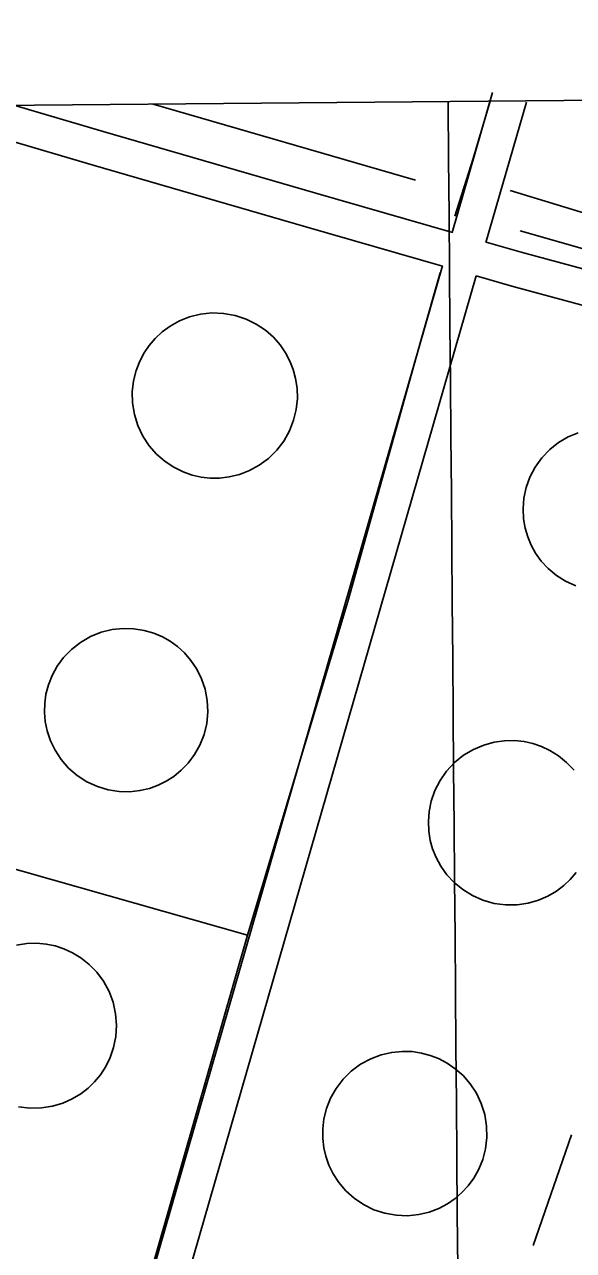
# Model space of a CAD drawing. Extents: x 3568792 to 3606828, y 529143 to 554785.
# Drawn here: x 3575849 to 3576318, y 551777 to 552824 of the extents above; entities that cross this region are included whole.
import ezdxf

# ---------------------------------------------------------------- set-up
doc = ezdxf.new("R2010")
doc.units = 0
for name, color, linetype in [('V-DOMW-TANK', 7, 'Continuous'), ('V-GRID-FRAM', 7, 'Continuous'), ('V-GRID-MAJR', 7, 'Continuous'), ('V-ROAD-CNTR', 7, 'Continuous'), ('V-SITE-OTLN', 7, 'Continuous'), ('V-UTIL-LINE', 7, 'Continuous')]:
    doc.layers.add(name, color=color, linetype=linetype)

msp = doc.modelspace()

# ---------------------------------------------------------------- linework, layer by layer
at = {"layer": 'V-DOMW-TANK'}
for points in [[(3575955.224, 552550.1630000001), (3575960.231, 552556.019), (3575966.1950000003, 552561.579), (3575973.125, 552566.652), (3575980.98, 552571.014), (3575989.659, 552574.453), (3575998.998, 552576.765), (3576008.767, 552577.791), (3576018.7, 552577.441), (3576028.4990000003, 552575.6900000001), (3576037.879, 552572.607), (3576046.585, 552568.337), (3576054.419, 552563.072), (3576061.245, 552557.041), (3576067.004, 552550.487), (3576071.6920000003, 552543.636), (3576075.355, 552536.688), (3576078.147, 552529.616), (3576080.244, 552521.8910000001), (3576081.4930000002, 552513.537), (3576081.721, 552504.681), (3576080.7770000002, 552495.506), (3576078.5500000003, 552486.235), (3576074.995, 552477.142), (3576070.137, 552468.502), (3576064.0870000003, 552460.59), (3576057.02, 552453.645), (3576049.166, 552447.835), (3576040.802, 552443.264), (3576032.19, 552439.952), (3576023.5840000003, 552437.857), (3576015.1950000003, 552436.88), (3576007.19, 552436.887), (3575999.6350000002, 552437.732), (3575991.969, 552439.453), (3575984.129, 552442.187), (3575976.3000000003, 552446.031), (3575968.694, 552451.044), (3575961.5640000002, 552457.227), (3575955.164, 552464.514), (3575949.739, 552472.763), (3575945.488, 552481.764), (3575942.555, 552491.261), (3575940.99, 552500.958), (3575940.781, 552510.576), (3575941.832, 552519.851), (3575943.989, 552528.575), (3575947.073, 552536.589), (3575950.882, 552543.7980000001)], [(3575973.15, 552297.5160000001), (3575979.329, 552293.053), (3575985.2970000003, 552287.628), (3575990.859, 552281.212), (3575995.801, 552273.825), (3575999.897, 552265.551), (3576002.936, 552256.534), (3576004.745, 552246.988), (3576005.205, 552237.1680000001), (3576004.2800000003, 552227.366), (3576002.006, 552217.8690000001), (3575998.506, 552208.9400000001), (3575993.954, 552200.789), (3575988.565, 552193.5700000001), (3575982.575, 552187.36), (3575976.2060000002, 552182.183), (3575969.6520000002, 552178.003), (3575962.91, 552174.677), (3575955.466, 552171.98), (3575947.333, 552170.067), (3575938.625, 552169.123), (3575929.501, 552169.305), (3575920.183, 552170.745), (3575910.926, 552173.508), (3575902.017, 552177.591), (3575893.727, 552182.912), (3575886.305, 552189.314), (3575879.9390000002, 552196.58), (3575874.752, 552204.455), (3575870.787, 552212.671), (3575868.02, 552220.984), (3575866.373, 552229.172), (3575865.7260000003, 552237.0650000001), (3575865.943, 552244.581), (3575867.017, 552252.278), (3575869.073, 552260.226), (3575872.225, 552268.258), (3575876.546, 552276.164), (3575882.059, 552283.694), (3575888.721, 552290.594), (3575896.409, 552296.615), (3575904.937, 552301.536), (3575914.057, 552305.204), (3575923.49, 552307.535), (3575932.954, 552308.524), (3575942.182, 552308.246), (3575950.9560000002, 552306.828), (3575959.107, 552304.442), (3575966.523, 552301.274)], [(3576195.2090000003, 551944.019), (3576202.356, 551941.25), (3576209.5470000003, 551937.488), (3576216.594, 551932.657), (3576223.2800000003, 551926.724), (3576229.373, 551919.713), (3576234.6240000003, 551911.712), (3576238.812, 551902.881), (3576241.7600000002, 551893.442), (3576243.353, 551883.662), (3576243.558, 551873.844), (3576242.421, 551864.264), (3576240.0640000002, 551855.1730000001), (3576236.656, 551846.778), (3576232.406, 551839.206), (3576227.524, 551832.546), (3576222.211, 551826.812), (3576216.495, 551821.86), (3576209.936, 551817.34), (3576202.508, 551813.41), (3576194.271, 551810.274), (3576185.345, 551808.132), (3576175.91, 551807.161), (3576166.201, 551807.495), (3576156.489, 551809.203), (3576147.066, 551812.275), (3576138.213, 551816.617), (3576130.166, 551822.069), (3576123.117, 551828.411), (3576117.167, 551835.399), (3576112.361, 551842.786), (3576108.674, 551850.337), (3576106.037, 551857.853), (3576104.335, 551865.224), (3576103.421, 551872.986), (3576103.401, 551881.25), (3576104.4250000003, 551889.866), (3576106.62, 551898.66), (3576110.071, 551907.393), (3576114.798, 551915.804), (3576120.7490000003, 551923.6190000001), (3576127.7970000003, 551930.58), (3576135.739, 551936.47), (3576144.328, 551941.137), (3576153.286, 551944.508), (3576162.338, 551946.587), (3576171.237, 551947.437), (3576179.7770000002, 551947.187), (3576187.8030000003, 551945.993)]]:
    msp.add_lwpolyline(points, close=True, dxfattribs=at)
for points in [[(3576319.596, 552344.81), (3576310.841, 552348.786), (3576302.9050000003, 552353.797), (3576295.935, 552359.626), (3576290.015, 552366.03), (3576285.161, 552372.78), (3576281.335, 552379.674), (3576278.447, 552386.579), (3576276.262, 552393.9990000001), (3576274.865, 552402.054), (3576274.427, 552410.633), (3576275.105, 552419.577), (3576277.0160000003, 552428.67), (3576280.223, 552437.6630000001), (3576284.727, 552446.279), (3576290.443, 552454.241), (3576297.2090000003, 552461.311), (3576304.809, 552467.295), (3576312.985, 552472.077), (3576321.47, 552475.612)], [(3576319.8680000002, 552100.095), (3576314.7970000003, 552094.131), (3576309.288, 552088.933), (3576302.917, 552084.135), (3576295.651, 552079.887), (3576287.545, 552076.402), (3576278.705, 552073.881), (3576269.305, 552072.51), (3576259.575, 552072.433), (3576249.788, 552073.729), (3576240.23, 552076.404), (3576231.188, 552080.373), (3576222.9080000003, 552085.485), (3576215.5840000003, 552091.532), (3576209.336, 552098.274), (3576204.214, 552105.461), (3576200.2060000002, 552112.858), (3576197.248, 552120.268), (3576195.233, 552127.571), (3576193.992, 552135.2980000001), (3576193.619, 552143.562), (3576194.279, 552152.227), (3576196.103, 552161.117), (3576199.186, 552169.9990000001), (3576203.558, 552178.617), (3576209.182, 552186.689), (3576215.938, 552193.951), (3576223.6350000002, 552200.181), (3576232.029, 552205.215), (3576240.848, 552208.969), (3576249.818, 552211.428), (3576258.686, 552212.659), (3576267.241, 552212.772), (3576275.3200000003, 552211.916), (3576282.816, 552210.255), (3576290.0840000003, 552207.787), (3576297.436, 552204.328), (3576304.69, 552199.794), (3576311.6350000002, 552194.1410000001), (3576318.025, 552187.385)], [(3575841.75, 552038.11), (3575850.622, 552039.468), (3575859.197, 552039.702), (3575867.309, 552038.956), (3575874.846, 552037.395), (3575882.168, 552035.024), (3575889.585, 552031.659), (3575896.923, 552027.215), (3575903.9620000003, 552021.642), (3575910.465, 552014.96), (3575916.181, 552007.237), (3575920.879, 551998.6190000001), (3575924.367, 551989.325), (3575926.515, 551979.615), (3575927.275, 551969.781), (3575926.677, 551960.112), (3575924.827, 551950.867), (3575921.887, 551942.258), (3575918.0530000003, 551934.43), (3575913.535, 551927.477), (3575908.534, 551921.43), (3575903.082, 551916.142), (3575896.764, 551911.241), (3575889.538, 551906.883), (3575881.4590000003, 551903.274), (3575872.632, 551900.622), (3575863.23, 551899.117), (3575853.477, 551898.904), (3575843.645, 551900.067)]]:
    msp.add_lwpolyline(points, dxfattribs=at)
at = {"layer": 'V-GRID-FRAM'}
msp.add_lwpolyline([(3570935.9930000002, 552713.783), (3602582.767, 552980.76), (3602744.09, 534798.429), (3571081.45, 534531.318), (3570935.9930000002, 552713.783)], dxfattribs=at)
at = {"layer": 'V-GRID-MAJR'}
msp.add_spline([(3576358.556, 534575.836), (3576309.205, 540634.7170000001), (3576259.838, 546695.532), (3576210.471, 552756.361), (3576210.455, 552758.279)], degree=3, dxfattribs=at)
at = {"layer": 'V-ROAD-CNTR'}
msp.add_line((3576283.1034950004, 551781.6663479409), (3576315.7829609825, 551876.1758845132), dxfattribs=at)
for points in [[(3576248.4754646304, 552766.0924414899), (3576214.0211630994, 552646.6256860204)], [(3576205.750561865, 552617.6755672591), (3576089.092795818, 552651.2045916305), (3575907.4774584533, 552703.9696014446), (3575736.1497543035, 552754.2778526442)], [(3576214.324276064, 552646.4258797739), (3576097.4212041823, 552680.0254083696), (3575915.888541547, 552732.7663985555), (3575839.6562977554, 552755.1510495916)], [(3576277.301406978, 552757.778458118), (3576242.7647516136, 552638.0264882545)], [(3576415.943683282, 552590.948273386), (3576272.7698573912, 552629.7293064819), (3576242.8666801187, 552638.2391996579)], [(3576205.77127423, 552618.0200428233), (3575806.088349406, 551232.1605093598), (3575788.342384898, 551204.5405646)], [(3576234.511239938, 552609.4083643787), (3575833.698294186, 551219.634534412), (3575811.6073383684, 551185.251603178)], [(3576408.100316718, 552561.991726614), (3576264.742142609, 552600.8226935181), (3576234.3881988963, 552609.4608665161)]]:
    msp.add_lwpolyline(points, dxfattribs=at)
at = {"layer": 'V-SITE-OTLN'}
msp.add_line((3574863.653354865, 552746.9173402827), (3578128.8356571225, 552774.4629149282), dxfattribs=at)
at = {"layer": 'V-UTIL-LINE'}
for points in [[(3576182.714, 552691.289), (3575958.5601357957, 552756.1541404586)], [(3576246.356405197, 552758.5820335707), (3576231.882, 552709.678), (3576216.278, 552660.575)], [(3576805.291, 552493.514), (3576735.565, 552512.292), (3576678.561, 552528.813), (3576686.599, 552556.439), (3576537.96, 552600.626), (3576386.684, 552644.826), (3576263.4790000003, 552682.307)], [(3576678.561, 552528.813), (3576572.46, 552561.819), (3576423.812, 552604.689), (3576272.095, 552648.015)], [(3574969.382, 547813.5700000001), (3575058.548, 548092.405), (3575079.929, 548155.53), (3575183.306, 548467.6680000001), (3575278.685, 548760.522), (3575319.668, 548881.513), (3575312.7600000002, 548906.137), (3575199.653, 549125.352), (3575100.5530000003, 549153.054), (3575112.511, 549265.405), (3575175.9250000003, 549485.526), (3575251.91, 549762.665), (3575408.111, 550284.434), (3575514.41, 550656.273), (3575585.826, 550896.553), (3575799.045, 551223.088), (3575939.217, 551698.39), (3576039.253, 552046.55), (3576124.935, 552331.5480000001), (3576187.49, 552555.183), (3576203.5700000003, 552612.189)], [(3576039.253, 552046.55), (3575775.2800000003, 552121.591), (3575516.5810000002, 552197.486), (3575495.188, 552131.724), (3575300.505, 552188.87), (3575141.529, 552233.553), (3575046.174, 552260.353), (3574966.058, 552284.857), (3574903.24, 552304.074), (3574880.3680000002, 552295.402), (3574855.8170000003, 552303.425)]]:
    msp.add_lwpolyline(points, dxfattribs=at)

doc.saveas('drawing.dxf')
